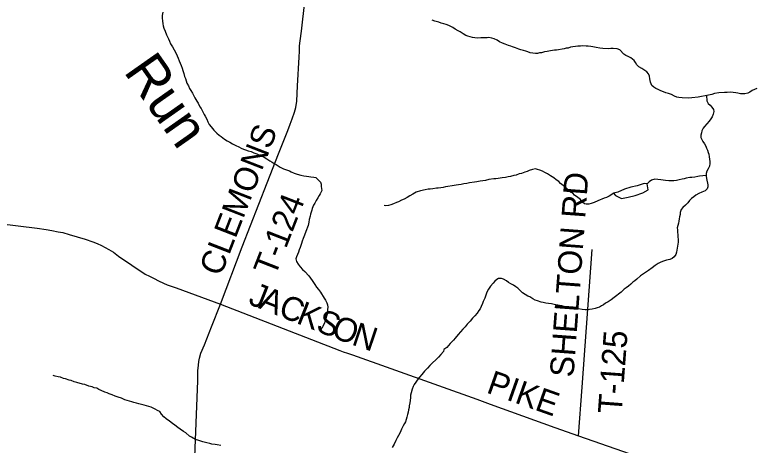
# Model space of a CAD drawing. Extents: x 1310247 to 1664935, y 235267 to 584339.
# Drawn here: x 1518859 to 1528203, y 404804 to 410222 of the extents above; entities that cross this region are included whole.
import ezdxf

# ---------------------------------------------------------------- set-up
doc = ezdxf.new("R2010")
doc.units = 0
for name, color, linetype in [('GM_X_County_Road', 7, 'Continuous'), ('GM_X_County_Road_Text', 7, 'Continuous'), ('GM_X_Minor_River', 7, 'Continuous'), ('GM_X_Minor_River_Text', 7, 'Continuous'), ('GM_X_Township_Road', 7, 'Continuous'), ('GM_X_Township_Road_Text', 7, 'Continuous')]:
    doc.layers.add(name, color=color, linetype=linetype)

msp = doc.modelspace()

# ---------------------------------------------------------------- linework, layer by layer
at = {"layer": 'GM_X_County_Road'}
for points in [[(1517526.9, 407733.9), (1519138.5, 407535.1), (1519252.5, 407519.3), (1519324.5, 407507.5), (1519404.5, 407491.6), (1519464.4, 407479.7), (1519542.5, 407457.8), (1519644.5, 407426), (1519744.5, 407396.2), (1519840.5, 407362.4), (1519894.6, 407344.5), (1519952.6, 407318.5), (1520044.6, 407268.7), (1520100.7, 407232.7), (1520164.7, 407184.8), (1520502.9, 406955.2), (1520555, 406931.3), (1520605, 406905.4), (1520679, 406867.5), (1520781, 406823.7), (1520893.1, 406783.8), (1521451.2, 406578.8), (1522955.6, 405995.3), (1522997.6, 405977.4), (1523053.7, 405963.5), (1523113.7, 405941.6), (1524682.1, 405384.3), (1524852.1, 405320.6), (1525664.3, 405028), (1525963.8, 404921.6), (1529847.2, 403570.1)], [(1520828.1, 397930.9), (1520828.1, 397931.6), (1520834.9, 398092.6), (1520844, 398308.7), (1520890.9, 399160), (1520902.6, 399412.4), (1520916.3, 399600.7), (1520924.1, 399744.9), (1520932, 399849.1), (1520935.9, 399939.3), (1520945.7, 400089.5), (1521164.5, 405612.6), (1521166.3, 405740.8), (1521174.3, 405810.9), (1521176.2, 405859), (1521186.1, 405899.1), (1521204, 405961.2), (1521247.9, 406067.5), (1521337.6, 406294.1), (1521451.2, 406578.8)]]:
    msp.add_lwpolyline(points, dxfattribs=at)
at = {"layer": 'GM_X_Minor_River'}
for points in [[(1520723, 410255.4), (1520717.8, 410213.3), (1520714.8, 410179.2), (1520720, 410146.9), (1520723, 410110.6), (1520730.3, 410084.3), (1520737.5, 410055.9), (1520752.6, 410017.2), (1520771.4, 409972.5), (1520784.7, 409943.9), (1520794.1, 409919.5), (1520807.3, 409889), (1520822.6, 409858.4), (1520845.6, 409817.5), (1520868.7, 409780.6), (1520893.5, 409733.6), (1520904.8, 409705.2), (1520918.1, 409676.6), (1520931.3, 409644.1), (1520944.6, 409615.5), (1520953.8, 409585.1), (1520966.9, 409552.5), (1520976.1, 409520.1), (1520987.2, 409485.6), (1520998.2, 409447.1), (1521009.5, 409418.6), (1521016.7, 409390.2), (1521028.1, 409363.8), (1521047.2, 409327), (1521062.4, 409296.4), (1521077.8, 409269.8), (1521097, 409237.1), (1521112.3, 409210.5), (1521129.5, 409177.8), (1521152.5, 409134.9), (1521167.9, 409110.3), (1521192.8, 409065.4), (1521208.2, 409040.8), (1521246.5, 408969.3), (1521259.9, 408944.8), (1521277, 408910.1), (1521290.1, 408875.5), (1521309.3, 408840.8), (1521332.6, 408812), (1521367.7, 408770.8), (1521406.8, 408731.4), (1521434.3, 408708.5), (1521460, 408689.6), (1521503.3, 408656.2), (1521536.9, 408635.1), (1521570.6, 408618.1), (1521604.3, 408599), (1521646, 408577.7), (1521681.7, 408558.6), (1521713.4, 408543.6), (1521739.3, 408532.8), (1521767.2, 408521.9), (1521801, 408510.9), (1521839, 408499.7), (1521872.8, 408486.7), (1521910.7, 408473.5), (1521946.4, 408456.4), (1521976.2, 408441.5), (1522000, 408428.7), (1522033.6, 408409.6), (1522073.2, 408384.3), (1522100.9, 408367.5), (1522128.6, 408350.6), (1522154.3, 408335.8), (1522201.8, 408306.2), (1522245.4, 408284.8), (1522271.3, 408276.1), (1522319.1, 408256.6), (1522342.9, 408245.8), (1522378.7, 408228.7), (1522416.5, 408215.6), (1522464.4, 408202.1), (1522502.5, 408195), (1522536.6, 408192), (1522562.6, 408187.2), (1522588.7, 408184.4), (1522626.8, 408179.3), (1522652.7, 408172.5), (1522684.2, 408145.5), (1522711.5, 408114.5), (1522718.8, 408090.2), (1522722.1, 408061.9), (1522725.4, 408035.7), (1522726.7, 408011.5), (1522709.5, 407969.8), (1522696.7, 407946), (1522679.8, 407916.3), (1522658.7, 407882.8), (1522639.8, 407851.1)], [(1526143.1, 409819.2), (1526119.1, 409821.9), (1526087, 409826.8), (1526060.9, 409827.6), (1526016.7, 409830.9), (1525988.5, 409829.7), (1525956.3, 409828.6), (1525926, 409823.5), (1525893.6, 409818.4), (1525863.3, 409813.2), (1525832.9, 409804), (1525806.6, 409800.8), (1525782.3, 409793.4), (1525756, 409788.1), (1525709.5, 409781.5), (1525685.3, 409778.1), (1525661.1, 409776.8), (1525612.6, 409770.2), (1525570.1, 409761.3), (1525533.7, 409754.4), (1525495.2, 409745.4), (1525471, 409742.1), (1525444.7, 409736.8), (1525420.5, 409735.5), (1525388.4, 409738.5), (1525356.4, 409743.4), (1525324.5, 409756.4), (1525298.6, 409763.2), (1525268.7, 409774.1), (1525236.8, 409783), (1525210.8, 409791.8), (1525171, 409805.1), (1525133.2, 409820.2), (1525109.2, 409827), (1525081.3, 409835.8), (1525039.5, 409851.1), (1525005.6, 409864.1), (1524967.9, 409883.3), (1524936.3, 409902.3), (1524902.6, 409919.4), (1524872.7, 409930.3), (1524834.6, 409935.4), (1524810.4, 409934.1), (1524784.2, 409932.9), (1524758.1, 409933.6), (1524733.9, 409932.3), (1524689.6, 409929.6), (1524655.5, 409932.6), (1524625.4, 409937.5), (1524597.4, 409944.3), (1524569.5, 409953.1), (1524543.7, 409964), (1524510, 409983), (1524472.4, 410006.2), (1524448.6, 410019), (1524411, 410040.2), (1524381.4, 410063.1), (1524329.8, 410088.8), (1524295.9, 410099.8), (1524268, 410108.7), (1524234.1, 410117.7), (1524204.2, 410128.6), (1524152.3, 410144.2), (1524120.5, 410157.2)], [(1528212.9, 409292.7), (1528180.4, 409283.6), (1528153.8, 409268.3), (1528123.1, 409247.1), (1528098.7, 409237.7), (1528058.1, 409226.8), (1528031.9, 409225.6), (1528003.8, 409226.4), (1527971.8, 409235.4), (1527947.8, 409238.1), (1527913.8, 409245.1), (1527877.6, 409248.1), (1527839.3, 409245.2), (1527803.1, 409244.3), (1527730.5, 409240.3), (1527678, 409231.8), (1527643.5, 409220.8), (1527602.9, 409209.9), (1527558.5, 409203.1), (1527514, 409194.3), (1527471.5, 409187.5), (1527390.8, 409177.8), (1527348.5, 409175), (1527270.1, 409177.3), (1527229.9, 409180.4), (1527201.9, 409185.3), (1527172.1, 409200.2), (1527136.4, 409217.3), (1527098.5, 409230.5), (1527064.6, 409241.5), (1527034.7, 409252.5), (1527002.9, 409265.4), (1526969.1, 409280.5), (1526939.4, 409295.4), (1526911.6, 409310.3), (1526888.1, 409333.1), (1526869.1, 409373.9), (1526864.3, 409418.2), (1526857.1, 409448.6), (1526843.9, 409479.2), (1526824.5, 409503.9), (1526798.8, 409522.7), (1526761.3, 409545.9), (1526725.6, 409567.1), (1526700.2, 409593.9), (1526682.8, 409620.6), (1526663.5, 409647.3), (1526624.2, 409680.6), (1526588.4, 409697.7), (1526560.6, 409710.6), (1526534.9, 409727.4), (1526484.1, 409781.2), (1526450.2, 409792.2), (1526400.1, 409797.7), (1526369.9, 409796.5), (1526343.7, 409795.3), (1526271.3, 409797.4), (1526231.2, 409802.6), (1526187.2, 409809.9), (1526143.1, 409819.2)], [(1527577.5, 409206), (1527582.8, 409138), (1527596.1, 409107.5), (1527621.6, 409086.6), (1527645, 409059.8), (1527664.3, 409031.1), (1527667.6, 409004.9), (1527662.7, 408970.8), (1527649.7, 408937), (1527632.8, 408911.4), (1527609.9, 408881.9), (1527582.9, 408850.5), (1527551.8, 408817.2), (1527533, 408793.6), (1527518, 408761.8), (1527513.3, 408735.8), (1527506.5, 408707.9), (1527505.7, 408679.8), (1527517, 408653.3), (1527532.4, 408626.7), (1527549.6, 408596), (1527567, 408569.4), (1527578.4, 408544.9), (1527589.6, 408516.5), (1527596.9, 408490.1), (1527604.3, 408465.8), (1527611.5, 408435.4), (1527616.7, 408403.1), (1527620, 408376.8), (1527619.2, 408348.7), (1527614.3, 408318.7), (1527599.3, 408284.9), (1527582.4, 408255.2), (1527571.4, 408223.4), (1527572.5, 408189.2), (1527577.8, 408162.9), (1527583.1, 408138.6), (1527590.2, 408104.2), (1527593.6, 408080), (1527592.9, 408055.8), (1527586.2, 408031.9), (1527559.3, 408004.5), (1527518.6, 407987.6), (1527479.9, 407970.6), (1527443.1, 407949.6), (1527416.4, 407930.2), (1527389.7, 407910.9), (1527362.7, 407883.5), (1527339.8, 407856), (1527310.8, 407824.7), (1527279.9, 407797.5), (1527257, 407770), (1527245.9, 407734.1), (1527243.2, 407710), (1527238.3, 407678), (1527233.6, 407654), (1527228.8, 407624), (1527222, 407600), (1527215.1, 407568.1), (1527208.4, 407542.1), (1527209.6, 407513.9), (1527212.9, 407487.7), (1527216, 407453.4), (1527217.2, 407425.2), (1527220.4, 407395), (1527219.4, 407360.8), (1527216.7, 407334.8), (1527211.9, 407308.7), (1527209.2, 407284.7), (1527204.5, 407260.7), (1527199.7, 407232.7), (1527188.8, 407202.8), (1527167.9, 407173.3), (1527143.2, 407153.9), (1527112.7, 407142.7), (1527074.2, 407131.7), (1527035.7, 407120.8), (1527003.1, 407107.7), (1526968.4, 407090.6), (1526929.5, 407065.5), (1526892.5, 407036.5), (1526847.3, 407003.6), (1526822.7, 406986.2), (1526796, 406968.9), (1526746.8, 406934.1), (1526697.4, 406895.3), (1526672.7, 406873.9), (1526648, 406854.5), (1526621.2, 406831.1), (1526592.3, 406807.8), (1526565.6, 406786.5), (1526540.9, 406767.1), (1526499.7, 406732.1), (1526413.3, 406664.2), (1526374.3, 406635.2), (1526339.3, 406608), (1526304.6, 406591), (1526279.9, 406571.5), (1526253.4, 406558.2), (1526226.8, 406540.9), (1526200.4, 406533.6)], [(1526407.7, 407976.4), (1526348.2, 407939), (1526315.6, 407923.9), (1526285.1, 407912.7), (1526205.7, 407878.8), (1526160.9, 407858), (1526124.3, 407845), (1526091.9, 407837.9), (1526061.8, 407838.7), (1526037.7, 407843.5), (1526012.2, 407864.3), (1525985, 407901.3), (1525955.4, 407922.2), (1525914.1, 407953.6), (1525890.6, 407976.4), (1525864.8, 407991.2), (1525835.4, 408018.2), (1525802.1, 408049.3), (1525770.5, 408072.4), (1525737.1, 408099.5), (1525713.6, 408122.3), (1525682, 408145.3), (1525652.5, 408168.3), (1525609, 408195.7), (1525571.4, 408218.9), (1525539.7, 408235.9), (1525508, 408252.9), (1525478.1, 408265.8), (1525448.3, 408276.8), (1525420.2, 408281.6), (1525383.8, 408274.6), (1525343.2, 408261.7), (1525316.7, 408248.4), (1525286.3, 408241.2), (1525243.6, 408224.4), (1525217.3, 408219.1), (1525176.6, 408204.2), (1525150.4, 408200.9), (1525107.7, 408186), (1525077.5, 408182.9), (1525043, 408173.8), (1525002.6, 408169), (1524976.4, 408165.7), (1524952.1, 408162.4), (1524919.8, 408157.3), (1524895.6, 408156), (1524835, 408147.7), (1524790.5, 408136.9), (1524723.8, 408126.8), (1524683.4, 408119.9), (1524653.1, 408116.8), (1524588.4, 408106.5), (1524554, 408099.5), (1524519.7, 408094.5), (1524485.3, 408087.4), (1524452.9, 408082.3), (1524422.7, 408079.2), (1524394.4, 408073.9), (1524370.1, 408070.6), (1524317.5, 408060.1), (1524289.2, 408054.9), (1524258.9, 408049.7), (1524226.6, 408044.6), (1524196.3, 408041.5), (1524172.1, 408038.1), (1524127.7, 408033.4), (1524095.3, 408028.3), (1524069.1, 408027)], [(1527572.2, 408199), (1527490, 408191.5), (1527465.8, 408188.2), (1527429.3, 408179.2), (1527393, 408174.2), (1527366.8, 408173), (1527322.3, 408164.2), (1527296, 408159), (1527271.6, 408151.6), (1527231.2, 408144.7), (1527198.8, 408137.6), (1527166.5, 408132.5), (1527134.3, 408131.5), (1527100.1, 408132.5), (1527060, 408137.6), (1527029.9, 408142.5), (1527001.9, 408145.3), (1526961.8, 408150.5), (1526925.6, 408151.6), (1526885, 408138.7), (1526854.3, 408121.5), (1526828, 408094.7)], [(1526828, 408094.7), (1526789.4, 408100), (1526704.6, 408069.4), (1526622.1, 408050.8), (1526543.4, 408026.1), (1526460.5, 407989.5), (1526406.2, 407978.4), (1526429.6, 407947.9)], [(1526429.6, 407947.9), (1526505.1, 407910.5), (1526591.6, 407925), (1526678.2, 407945.6), (1526775.1, 407980), (1526842, 408018.9), (1526828, 408094.7)], [(1524069.1, 408027), (1524032.7, 408020), (1523974, 408005.6), (1523919.2, 407989.1), (1523874.2, 407964.3), (1523837.4, 407943.2), (1523802.7, 407924.1), (1523767.9, 407903), (1523733.3, 407889.9), (1523694.5, 407866.9), (1523670.1, 407857.6), (1523633.4, 407842.5), (1523598.9, 407829.5), (1523568.4, 407820.3), (1523532.1, 407817.3), (1523514.6, 407820.3)], [(1522639.8, 407851.1), (1522623, 407827.5), (1522607.7, 407785.7), (1522601, 407761.8), (1522592.3, 407735.9), (1522585.6, 407712), (1522580.9, 407688), (1522569.7, 407646), (1522564.7, 407612), (1522555.4, 407568), (1522525.1, 407492.5), (1522509.8, 407448.7), (1522492.5, 407405), (1522481.5, 407371.1), (1522470.7, 407343.2), (1522461.9, 407317.4), (1522455.1, 407291.4), (1522444.2, 407261.6), (1522433.5, 407235.7), (1522422.6, 407205.9), (1522409.7, 407176.1), (1522402.8, 407148.1), (1522408, 407115.8), (1522429.2, 407083), (1522456.5, 407050.1), (1522485.7, 407017), (1522513.1, 406990.1), (1522563.9, 406936.3), (1522585.3, 406907.6), (1522606.5, 406876.8), (1522624, 406852.2), (1522641.4, 406827.5), (1522662.5, 406792.7), (1522687.8, 406761.8), (1522711.1, 406729), (1522757.3, 406655.3), (1522774.7, 406628.6), (1522789.9, 406598), (1522801.2, 406571.5), (1522804.5, 406543.3), (1522801.6, 406513.2), (1522798.9, 406487.2), (1522795.9, 406453.1), (1522789.2, 406427.1), (1522780.3, 406397.2), (1522773.6, 406373.3), (1522752, 406321.6), (1522735.1, 406291.9), (1522716.2, 406264.3)], [(1526200.4, 406533.6), (1526172, 406524.4), (1526137.5, 406515.3), (1526103.2, 406510.3), (1526070.9, 406507.2), (1526046.8, 406507.9), (1526008.6, 406511), (1525964.6, 406520.3), (1525940.6, 406523), (1525914.5, 406525.8), (1525884.4, 406528.7), (1525852.3, 406533.6), (1525816.3, 406540.7), (1525782.3, 406547.7), (1525752.4, 406556.6), (1525724.4, 406561.5), (1525656.3, 406575.5), (1525624.3, 406582.5), (1525586.2, 406585.6), (1525552.2, 406592.6), (1525518.2, 406601.6), (1525492.2, 406606.4), (1525448.3, 406619.7), (1525416.4, 406628.7), (1525386.7, 406645.6), (1525349.2, 406670.9), (1525325.3, 406681.6), (1525289.7, 406702.8), (1525256, 406721.8), (1525228.7, 406752.8), (1525197.3, 406781.8), (1525171.6, 406798.7), (1525144, 406817.6), (1525112.3, 406836.6), (1525080.6, 406853.6), (1525055, 406874.4), (1525019.4, 406895.6), (1524993.5, 406904.4), (1524957.3, 406903.4), (1524932.8, 406890), (1524908.1, 406870.6), (1524887.2, 406845.1), (1524856, 406807.8), (1524828.8, 406768.4), (1524809.5, 406728.7), (1524796.5, 406692.9), (1524781.3, 406655.1), (1524762, 406611.4), (1524753.3, 406587.5), (1524736.1, 406549.8), (1524723.3, 406522), (1524708.6, 406498.3), (1524685.5, 406466.8), (1524656.4, 406431.5), (1524629.5, 406404.1), (1524596.2, 406366.8), (1524560.9, 406327.6), (1524533.9, 406294.3), (1524506.9, 406264.9), (1524475.8, 406231.6), (1524446.6, 406196.2), (1524409.2, 406151.1), (1524388.4, 406127.5), (1524346.9, 406082.5), (1524326.1, 406058.9), (1524305.3, 406033.4), (1524264.3, 406008.5), (1524263.7, 405984.3), (1524230.4, 405945.1), (1524197.2, 405909.8), (1524089.8, 405808.4), (1524058.6, 405773.1), (1524023.3, 405733.9), (1523989.9, 405692.6), (1523958.8, 405659.3), (1523931.6, 405621.9), (1523914.8, 405596.2), (1523893.9, 405568.7), (1523879.1, 405543), (1523866.1, 405509.2), (1523854.7, 405461.2), (1523847.9, 405431.3), (1523845.1, 405403.2), (1523840, 405367.2), (1523837.2, 405337.1), (1523830.2, 405301.1), (1523827.5, 405277), (1523822.7, 405249), (1523815.8, 405221.1), (1523809, 405191.1), (1523799.9, 405155.2), (1523791, 405125.2), (1523782.3, 405099.4), (1523769.5, 405075.6), (1523752.6, 405045.9), (1523733.4, 405006.3), (1523714.1, 404964.6), (1523692.9, 404925), (1523678, 404895.2), (1523661, 404861.6), (1523639.6, 404815.9)], [(1520663.5, 405237.8), (1520618, 405263.2), (1520576.2, 405280.5), (1520546.2, 405289.4), (1520490.4, 405307.1), (1520456.4, 405316.1), (1520422.5, 405325.2), (1520390.5, 405332.1), (1520360.6, 405341), (1520332.6, 405347.9), (1520304.7, 405358.8), (1520274.8, 405367.6), (1520246.9, 405376.5), (1520203.1, 405393.8), (1520163.3, 405409.1), (1520123.4, 405422.3), (1520085.5, 405435.5), (1520049.8, 405450.6), (1520021.9, 405461.4), (1519992, 405472.4), (1519948.3, 405491.7), (1519916.4, 405502.7), (1519890.7, 405519.5), (1519860.7, 405526.4), (1519834.9, 405539.2), (1519792.9, 405548.5), (1519743.1, 405566), (1519711.1, 405573), (1519639.2, 405593.2), (1519607.2, 405600.1), (1519569.5, 405617.3), (1519545.5, 405622), (1519497.6, 405637.5), (1519473.7, 405644.2), (1519433.9, 405659.4), (1519405.8, 405664.3), (1519367.8, 405673.4), (1519341.9, 405680.2)], [(1521454.1, 404798.6), (1521408, 404808), (1521384, 404812.7), (1521343.9, 404817.9), (1521315.9, 404822.8), (1521280, 404833.8), (1521228.1, 404847.4), (1521204, 404852.1), (1521180.1, 404860.9), (1521136.3, 404876.2), (1521086.8, 404905.8), (1521061, 404916.6), (1521015.9, 404958.1), (1520984.1, 404975.1), (1520944.7, 405004.4), (1520913.2, 405027.5), (1520877.7, 405054.6), (1520846.2, 405077.6), (1520806.7, 405104.9), (1520767.3, 405134.2), (1520735.8, 405159.3), (1520708.6, 405194.2), (1520687.4, 405227), (1520663.5, 405237.8)], [(1523639.6, 404815.9), (1523614.2, 404772.4)]]:
    msp.add_lwpolyline(points, dxfattribs=at)
at = {"layer": 'GM_X_Township_Road'}
for points in [[(1521451.2, 406578.8), (1521726.2, 407300.6), (1522041.1, 408108.6), (1522182.6, 408473.5), (1522298.2, 408766.2), (1522328.1, 408844.4), (1522356, 408914.6), (1522385.9, 408994.8), (1522399.8, 409057), (1522411.7, 409137.1), (1522417.6, 409231.3), (1522421.5, 409329.4), (1522443, 409688.1), (1522448.9, 409764.2), (1522448.9, 409830.3), (1522456.8, 409894.4), (1522470.6, 410014.7), (1522686.1, 411924.4)], [(1525963.8, 404921.6), (1526008.8, 405535.7), (1526135.3, 407266.6)]]:
    msp.add_lwpolyline(points, dxfattribs=at)

# ---------------------------------------------------------------- texts
at = {"layer": 'GM_X_County_Road_Text'}
for s, rotation, p in [('J', 338.37109, (1521788.8, 406584.7)), ('A', 338.37155, (1521919.7, 406532.8)), ('C', 338.37288, (1522165.1, 406435.5)), ('K', 338.37244, (1522394.2, 406344.7)), ('S', 338.37917, (1522639.7, 406247.4)), ('O', 339.13236, (1522831.8, 406171.3)), ('N', 341.42401, (1523090.8, 406072.8)), ('PIKE', 340.49133, (1524789.9, 405468.6))]:
    msp.add_text(s, height=300, rotation=rotation, dxfattribs=at).set_placement(p)
at = {"layer": 'GM_X_Minor_River_Text'}
msp.add_text('Run', height=500.02, rotation=305.06975, dxfattribs=at).set_placement((1520222.1, 409508.8))
at = {"layer": 'GM_X_Township_Road_Text'}
for s, rotation, p in [('CLEMONS', 68.78667, (1521454.7, 406917.7)), ('SHELTON RD', 85.78018, (1525900, 405652.1)), ('T-124', 68.7209, (1522138.1, 406915.2)), ('T-125', 85.77381, (1526506.3, 405192.5))]:
    msp.add_text(s, height=300, rotation=rotation, dxfattribs=at).set_placement(p)

doc.saveas('drawing.dxf')
